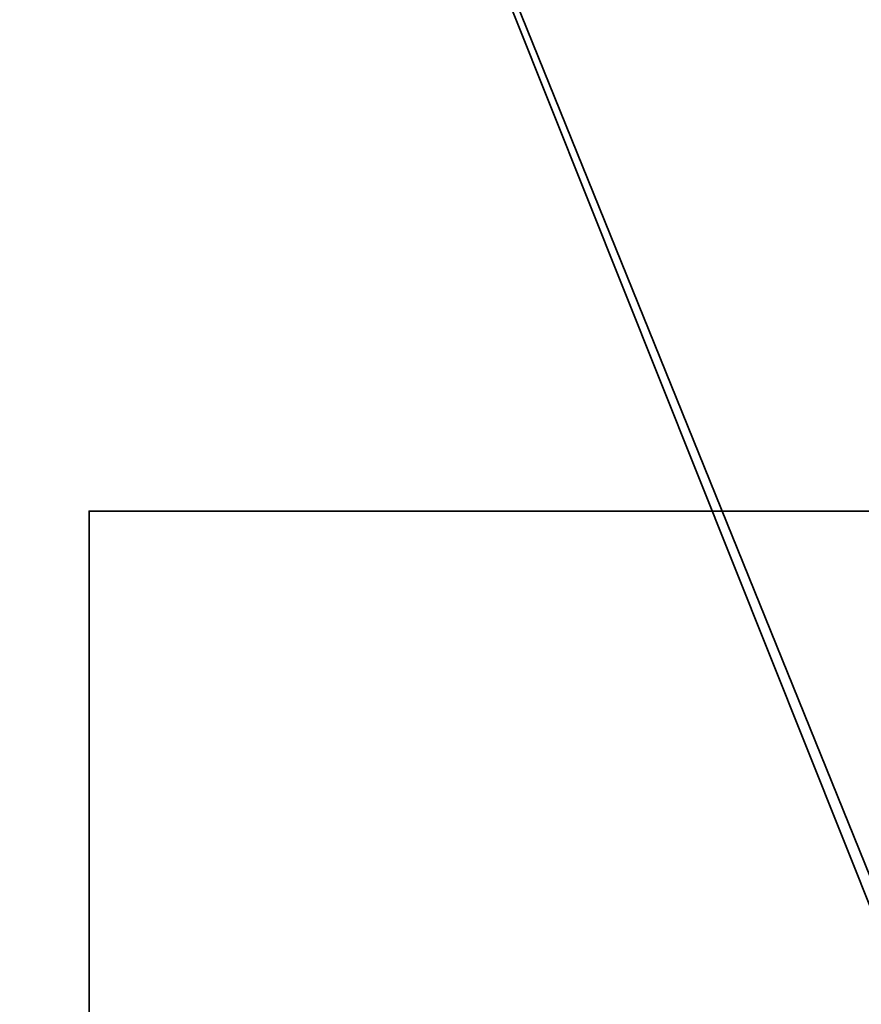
# Model space of a CAD drawing. Header units: millimetres. Extents: x -508 to 6708, y -110 to 248.
# Tile 484 of 656: x 1120 to 1128, y -19 to -9. Entities that reach past the tile are written whole.
import ezdxf

# ---------------------------------------------------------------- set-up
doc = ezdxf.new("R2010")
doc.units = ezdxf.units.MM
doc.layers.add('151', color=7, linetype='Continuous', true_color=0xffffff)

# ---------------------------------------------------------------- blocks, each defined once
blk = doc.blocks.new('UG_SURFACE_031')
at = {"layer": '151', "color": 252, "linetype": 'Continuous', "lineweight": 35}
for points in [[(1141, -14, 1035), (1121.0001, -14, 1035), (1121.0001, -14, 1065.0001), (1141, -14, 1065.0001)], [(1141, -21, 1035), (1121.0001, -21, 1035), (1121.0001, -14, 1035), (1141, -14, 1035)], [(1141, -14, 1065.0001), (1121.0001, -14, 1065.0001), (1121.0001, -21, 1065.0001), (1141, -21, 1065.0001)], [(1121.0001, -14, 1035), (1121.0001, -21, 1035), (1121.0001, -21, 1065.0001), (1121.0001, -14, 1065.0001)]]:
    blk.add_3dface(points, dxfattribs=at)
blk = doc.blocks.new('UG_SURFACE_055')
at = {"layer": '151', "color": 252, "linetype": 'Continuous', "lineweight": 35}
for points in [[(1141, -14, 1035), (1121.0001, -14, 1035), (1121.0001, -14, 1065.0001), (1141, -14, 1065.0001)], [(1141, -21, 1035), (1121.0001, -21, 1035), (1121.0001, -14, 1035), (1141, -14, 1035)], [(1141, -14, 1065.0001), (1121.0001, -14, 1065.0001), (1121.0001, -21, 1065.0001), (1141, -21, 1065.0001)], [(1121.0001, -14, 1035), (1121.0001, -21, 1035), (1121.0001, -21, 1065.0001), (1121.0001, -14, 1065.0001)]]:
    blk.add_3dface(points, dxfattribs=at)
blk = doc.blocks.new('UG_SURFACE_256')
at = {"layer": '151', "color": 252, "linetype": 'Continuous', "lineweight": 35}
for points in [[(1082, -5.3, 2075.2499), (1082, -22.22, 2075.2499), (1918, -22.22, 2075.2499), (1918, -5.3, 2075.2499)], [(1083.5, -5.3, 2073.75), (1916.5, -5.3, 2073.75), (1916.5, -22.22, 2073.75), (1083.5, -22.22, 2073.75)]]:
    blk.add_3dface(points, dxfattribs=at)
blk = doc.blocks.new('UG_SURFACE_267')
at = {"layer": '151', "color": 252, "linetype": 'Continuous', "lineweight": 35}
for points in [[(1120.8675, 1.1734, 1158.357), (1110.8266, -8.8675, 1158.357), (1110.8266, -22.3324, 1163.4195), (1130.2525, -22.3324, 1170.7232)], [(1130.2525, -22.3324, 997.7769), (1110.8266, -22.3324, 1005.0805), (1110.8266, -8.8675, 1010.1429), (1120.8675, 1.1734, 1010.1429)], [(1130.2525, -22.3324, 1170.7232), (1134.3324, -18.2525, 1170.7232), (1134.3324, 1.1734, 1163.4195), (1120.8675, 1.1734, 1158.357)], [(1120.8675, 1.1734, 1010.1429), (1134.3324, 1.1734, 1005.0805), (1134.3324, -18.2525, 997.7769), (1130.2525, -22.3324, 997.7769)], [(1130.4848, -22.5648, 1170.1051), (1111.5266, -21.8676, 1162.7152), (1111.5266, -9.1575, 1157.9365), (1121.1575, 0.4734, 1157.9365)], [(1121.1575, 0.4734, 1010.5636), (1111.5266, -9.1575, 1010.5636), (1111.5266, -21.8676, 1005.7849), (1130.4848, -22.5648, 998.3949)], [(1121.1575, 0.4734, 1157.9365), (1133.8676, 0.4734, 1162.7152), (1134.5648, -18.4849, 1170.1051), (1130.4848, -22.5648, 1170.1051)], [(1130.4848, -22.5648, 998.3949), (1134.5648, -18.4849, 998.3949), (1133.8676, 0.4734, 1005.7849), (1121.1575, 0.4734, 1010.5636)]]:
    blk.add_3dface(points, dxfattribs=at)
blk = doc.blocks.new('UG_SURFACE_291')
at = {"layer": '151', "color": 252, "linetype": 'Continuous', "lineweight": 35}
for points in [[(1120.8675, 1.1734, 1158.357), (1110.8266, -8.8675, 1158.357), (1110.8266, -22.3324, 1163.4195), (1130.2525, -22.3324, 1170.7232)], [(1130.2525, -22.3324, 997.7769), (1110.8266, -22.3324, 1005.0805), (1110.8266, -8.8675, 1010.1429), (1120.8675, 1.1734, 1010.1429)], [(1130.2525, -22.3324, 1170.7232), (1134.3324, -18.2525, 1170.7232), (1134.3324, 1.1734, 1163.4195), (1120.8675, 1.1734, 1158.357)], [(1120.8675, 1.1734, 1010.1429), (1134.3324, 1.1734, 1005.0805), (1134.3324, -18.2525, 997.7769), (1130.2525, -22.3324, 997.7769)], [(1130.4848, -22.5648, 1170.1051), (1111.5266, -21.8676, 1162.7152), (1111.5266, -9.1575, 1157.9365), (1121.1575, 0.4734, 1157.9365)], [(1121.1575, 0.4734, 1010.5636), (1111.5266, -9.1575, 1010.5636), (1111.5266, -21.8676, 1005.7849), (1130.4848, -22.5648, 998.3949)], [(1121.1575, 0.4734, 1157.9365), (1133.8676, 0.4734, 1162.7152), (1134.5648, -18.4849, 1170.1051), (1130.4848, -22.5648, 1170.1051)], [(1130.4848, -22.5648, 998.3949), (1134.5648, -18.4849, 998.3949), (1133.8676, 0.4734, 1005.7849), (1121.1575, 0.4734, 1010.5636)]]:
    blk.add_3dface(points, dxfattribs=at)

msp = doc.modelspace()

# ---------------------------------------------------------------- linework, layer by layer
at = {"layer": '151', "color": 253, "linetype": 'Continuous', "lineweight": -3}
for p, q in [((1121, -14, 1035), (1141, -14, 1035)), ((1121, -21, 1065), (1121, -14, 1065)), ((1121, -14, 1035), (1121, -21, 1035)), ((1121, -14, 1065), (1141, -14, 1065)), ((1121, -14, 1065), (1121, -14, 1035)), ((1121, -14, 1035), (1121, -21, 1035)), ((1121, -14, 1065), (1141, -14, 1065)), ((1121, -14, 1065), (1121, -14, 1035)), ((1121, -21, 1065), (1121, -14, 1065)), ((1121, -14, 1035), (1141, -14, 1035))]:
    msp.add_line(p, q, dxfattribs=at)

# ---------------------------------------------------------------- block references
for name in ['UG_SURFACE_256', 'UG_SURFACE_267', 'UG_SURFACE_291', 'UG_SURFACE_031', 'UG_SURFACE_055']:
    msp.add_blockref(name, (0, 0), dxfattribs=at)

doc.saveas('drawing.dxf')
